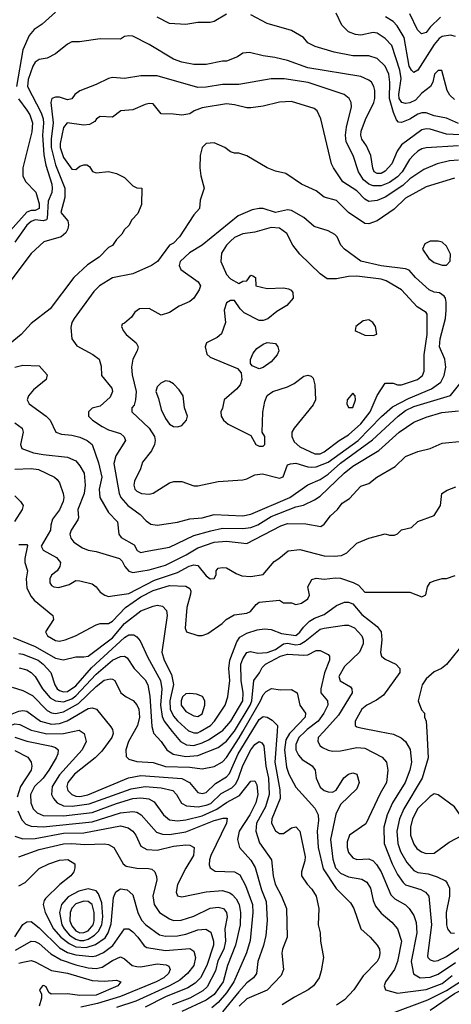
# Model space of a CAD drawing. Header units: inches. Extents: x 1793389 to 1900389, y 320802 to 470796.
# Tile 337 of 656: x 1847274 to 1849394, y 408659 to 413498. Entities that reach past the tile are written whole.
import ezdxf

# ---------------------------------------------------------------- set-up
doc = ezdxf.new("R2010")
doc.units = ezdxf.units.IN
doc.header["$MEASUREMENT"] = 0
doc.layers.add('B8440', color=7, linetype='Continuous')
doc.layers.add('B8441', color=7, linetype='Continuous')

msp = doc.modelspace()

# ---------------------------------------------------------------- linework, layer by layer
at = {"layer": 'B8440', "color": 2}
for points, elevation in [([(1847359.5, 410000), (1847408.1, 409988.1), (1847489.8, 409990.2), (1847535.2, 410000)], 290), ([(1847576.6, 410000), (1847590.4, 409990.4), (1847600.7, 409950), (1847581.6, 409910), (1847470, 409787.6), (1847434.4, 409730), (1847430.5, 409690.5), (1847440.7, 409670), (1847458.8, 409650), (1847490, 409635.3), (1847532.5, 409632.5), (1847615.9, 409644.1), (1847822.6, 409717.4), (1847890, 409728.9), (1847970, 409722.6), (1848026, 409710), (1848044.9, 409690), (1848068.5, 409648.5), (1848094, 409634), (1848150.3, 409630.3), (1848190, 409637.3), (1848213.4, 409646.6), (1848264.7, 409695.3), (1848316.2, 409723.8), (1848336.5, 409743.5), (1848349.8, 409770), (1848370, 409833.4), (1848409.7, 409910), (1848430, 409935.5), (1848450, 409950.7), (1848464, 409944), (1848472.7, 409930), (1848484, 409830), (1848496.5, 409770), (1848499, 409690), (1848481.5, 409630), (1848438, 409550), (1848434, 409510), (1848452.1, 409452.1), (1848510.5, 409370), (1848519.3, 409290), (1848528.4, 409250), (1848560.5, 409190), (1848584.9, 409130), (1848588.2, 408990), (1848564.9, 408930), (1848562, 408910), (1848570.6, 408830), (1848558.3, 408801.7), (1848490.3, 408729.7), (1848390, 408686), (1848352, 408650)], 290), ([(1847732.4, 410000), (1847734, 409990), (1847727.3, 409970), (1847677.2, 409902.8), (1847644.9, 409870), (1847544.4, 409790), (1847510.4, 409750), (1847506.7, 409730), (1847510.4, 409710.4), (1847530.8, 409690), (1847550, 409682), (1847570, 409680.3), (1847608.6, 409688.6), (1847808.5, 409771.5), (1847870, 409783.1), (1848070, 409768.7), (1848107.7, 409750), (1848150, 409700.7), (1848170, 409695.5), (1848190, 409700.5), (1848235.6, 409744.4), (1848290, 409776.4), (1848305.7, 409794.3), (1848347.6, 409890), (1848414.5, 410000)], 294), ([(1847835.9, 410000), (1847808.4, 409950), (1847795.5, 409910), (1847796.8, 409876.8), (1847810, 409864), (1847850, 409853), (1847930, 409848.4), (1847990, 409827.4), (1848110, 409824.2), (1848170, 409816.4), (1848230, 409828), (1848270, 409850.4), (1848290, 409872.7), (1848351.9, 409968.1), (1848370.3, 410000)], 298), ([(1847930.4, 410000), (1847932.4, 409992.4), (1847970, 409950.8), (1847996.3, 409910), (1848028.8, 409888.8), (1848090, 409877.4), (1848150, 409881.7), (1848250, 409921.3), (1848290, 409952), (1848328.4, 410000)], 302), ([(1848024, 410000), (1848063.8, 409950), (1848094.3, 409934.3), (1848130, 409931.7), (1848170, 409943.6), (1848201, 409959), (1848264.3, 410000)], 306), ([(1848113.1, 410000), (1848130, 409993.7), (1848150, 409993.7), (1848160.8, 410000)], 310), ([(1848538.6, 410000), (1848528, 409850), (1848552.8, 409712.8), (1848553.7, 409670), (1848513.4, 409570), (1848510.6, 409550), (1848530, 409511), (1848550, 409498.8), (1848570, 409498.8), (1848610, 409526), (1848630, 409531.3), (1848650.4, 409510.4), (1848675.9, 409384.1), (1848675.2, 409364.8), (1848658, 409310), (1848658, 409290), (1848686, 409250), (1848710, 409224.7), (1848730, 409191.3), (1848744, 409130), (1848741, 409050), (1848751, 409010), (1848751.3, 408970), (1848766, 408890), (1848755.3, 408824.7), (1848744.7, 408790), (1848718, 408750), (1848691.3, 408730), (1848624.7, 408695.3), (1848563.9, 408656.1)], 294), ([(1848609.8, 410000), (1848600.3, 409990), (1848581.8, 409958.2), (1848574.9, 409910), (1848584.2, 409824.2), (1848596.4, 409790), (1848630, 409726), (1848723.4, 409623.4), (1848740.5, 409590), (1848742, 409562), (1848735.8, 409510), (1848740.3, 409430), (1848765.1, 409325.1), (1848828.8, 409228.8), (1848898.8, 409158.8), (1848916.3, 409130), (1848950.6, 409030.6), (1848996, 408990), (1849030.5, 408950.5), (1849041, 408930), (1849042.8, 408910), (1849040.7, 408890), (1849030.7, 408870), (1848960.9, 408799.1), (1848916.3, 408730), (1848870, 408682), (1848830, 408654.5)], 298), ([(1848676.4, 410000), (1848645.3, 409970), (1848630, 409935.3), (1848630.4, 409910), (1848643.4, 409883.4), (1848661.7, 409861.7), (1848710.4, 409830.4), (1848726, 409810), (1848730.8, 409770), (1848750, 409726), (1848770, 409710.8), (1848790, 409702.8), (1848810, 409701), (1848829.1, 409710.9), (1848867.2, 409772.8), (1848890, 409791), (1848910, 409796), (1848931, 409790), (1848941, 409750), (1848930, 409718), (1848850, 409642), (1848826.9, 409593.1), (1848801.1, 409470), (1848811.8, 409371.8), (1848824.9, 409330), (1848850, 409304.4), (1848890, 409286.4), (1848954.2, 409274.2), (1848979.5, 409259.5), (1848998, 409230), (1849010.4, 409170), (1849022.3, 409142.3), (1849050, 409107.3), (1849102.8, 409062.8), (1849130.6, 409030), (1849150.4, 408970), (1849130.3, 408869.7), (1849114.9, 408830), (1849071, 408770), (1849064.7, 408750), (1849071.3, 408731.3), (1849130, 408714), (1849270, 408731.6), (1849350, 408762.4), (1849399.2, 408800.8)], 302), ([(1848768, 410000), (1848740.7, 409970), (1848738.8, 409950), (1848751, 409930), (1848762, 409922), (1848790, 409907.7), (1848810, 409904), (1848850, 409904.9), (1848930, 409921.3), (1848970, 409918.4), (1849054.6, 409874.6), (1849076, 409850), (1849082, 409810), (1849076.3, 409750), (1849045.1, 409694.9), (1848974.4, 409545.6), (1848894.8, 409490), (1848882, 409458), (1848882, 409430), (1848890, 409404.7), (1848910, 409378.8), (1848930, 409370.8), (1848990, 409374), (1849010, 409364), (1849027.2, 409347.2), (1849050.4, 409310), (1849097.6, 409197.6), (1849117.6, 409177.6), (1849168.6, 409148.6), (1849187.3, 409130), (1849210, 409096), (1849222, 409062), (1849224.9, 409010), (1849197, 408870), (1849208.5, 408808.5), (1849242, 408790), (1849290, 408793.4), (1849330, 408807.2), (1849414.8, 408865.2)], 306), ([(1849042.4, 410000), (1849110, 409987.3), (1849148.1, 409968.1), (1849170, 409950.8), (1849192.1, 409912.1), (1849199.5, 409850), (1849190.4, 409810), (1849168.4, 409750), (1849104.9, 409650), (1849079.5, 409590), (1849063.1, 409530), (1849064.9, 409450), (1849103.1, 409350), (1849130, 409297.3), (1849158, 409258), (1849170, 409246.4), (1849243.9, 409223.9), (1849266.8, 409210), (1849284, 409190), (1849297.6, 409050), (1849278, 408898), (1849279.1, 408890), (1849290, 408877.3), (1849310, 408870.6), (1849330, 408874.9), (1849370, 408894.4), (1849487.3, 408972.7)], 310), ([(1849273.6, 410000), (1849280.5, 409870), (1849250.4, 409770), (1849160.7, 409619.3), (1849140.3, 409570), (1849127.2, 409510), (1849132.2, 409450), (1849144.9, 409410), (1849175.6, 409355.6), (1849210, 409316.3), (1849230, 409306.4), (1849280.4, 409300.4), (1849325.1, 409285.1), (1849365.5, 409265.5), (1849374.6, 409254.6), (1849384.9, 409230), (1849384.9, 409190), (1849368.4, 409110), (1849370.5, 409050), (1849376.3, 409030), (1849390, 409010.8), (1849410, 409008.2)], 314), ([(1847250, 409972), (1847310, 409951.7), (1847430, 409928), (1847450, 409920.7), (1847462.8, 409910), (1847462, 409890), (1847453, 409870), (1847417.6, 409810), (1847389.2, 409770.8), (1847346.4, 409730), (1847327, 409690), (1847328.4, 409650), (1847340.7, 409620.7), (1847359.5, 409599.5), (1847390, 409587), (1847490, 409584.9), (1847630, 409602.4), (1847750, 409646.7), (1847830, 409670.2), (1847870, 409674.6), (1847908.8, 409668.8), (1847934.9, 409654.9), (1847980.7, 409590), (1848010, 409566), (1848050, 409560.3), (1848090, 409566), (1848170, 409585.2), (1848242.2, 409617.8), (1848290, 409651.8), (1848354.8, 409685.2), (1848410, 409756), (1848430, 409758), (1848438.4, 409738.4), (1848443.8, 409690), (1848434, 409650), (1848404.2, 409590), (1848353, 409510), (1848344, 409470), (1848354.8, 409430), (1848410, 409367.7), (1848431.7, 409331.7), (1848462.5, 409222.5), (1848484.7, 409164.7), (1848490.4, 409070.4), (1848482.8, 408997.2), (1848472.1, 408947.9), (1848444.4, 408870), (1848437.3, 408810), (1848422.8, 408790), (1848390, 408764.5), (1848350, 408720.5), (1848270, 408623)], 286), ([(1847250, 409906), (1847314, 409874), (1847330.8, 409850), (1847334, 409830), (1847330.6, 409810), (1847278.7, 409730), (1847262.3, 409677.7)], 282), ([(1847265.3, 409610), (1847285.2, 409565.2), (1847305.2, 409545.2), (1847330, 409535.3), (1847390, 409531.5), (1847630, 409556.5), (1847770, 409600.9), (1847830, 409606.7), (1847850, 409603.8), (1847870.7, 409590), (1847945.8, 409505.8), (1847975.3, 409495.3), (1848010, 409493.4), (1848090, 409507.4), (1848230, 409562), (1848273.4, 409573.4), (1848293.7, 409573.7), (1848290.6, 409550), (1848212.4, 409390), (1848206, 409370), (1848205.5, 409345.5), (1848210.7, 409330.7), (1848234, 409314), (1848330, 409310.4), (1848354.9, 409294.9), (1848382.9, 409242.9), (1848418, 409150), (1848419.5, 409110), (1848407.2, 408972.8), (1848387.7, 408912.3), (1848326.3, 408770), (1848290, 408716.3), (1848250, 408668.2), (1848218.2, 408641.8)], 282), ([(1847250, 409485.5), (1847290, 409472.2), (1847350, 409474.6), (1847490, 409499.6), (1847590, 409501.5), (1847770, 409536.4), (1847806.6, 409526.6), (1847830, 409510.7), (1847845.5, 409490), (1847870, 409436), (1847899.3, 409419.3), (1847950, 409417.6), (1848030, 409435.8), (1848090, 409443), (1848110, 409440.7), (1848130.8, 409430), (1848127.3, 409390), (1848090, 409329), (1848050, 409248), (1848042.8, 409210), (1848050, 409192), (1848070, 409186.8), (1848190, 409212.7), (1848270, 409218), (1848306.9, 409206.9), (1848318.5, 409198.5), (1848337.5, 409177.5), (1848352.2, 409150), (1848359.5, 409110), (1848356.9, 409050), (1848334.9, 408950), (1848294.6, 408850), (1848274.3, 408770), (1848230, 408708.2), (1848190, 408679.1), (1848070, 408624.4)], 278), ([(1847270, 409383.8), (1847370, 409420.3), (1847490, 409447.4), (1847530, 409450.3), (1847595.1, 409444.9), (1847690, 409447.7), (1847710, 409444), (1847736, 409430), (1847782.8, 409350), (1847798, 409338), (1847850, 409328.2), (1847907.5, 409327.5), (1847922.8, 409322.8), (1847938, 409310), (1847946.8, 409286.8), (1847947.3, 409270), (1847928.3, 409191.7), (1847935.5, 409150), (1847960.7, 409110), (1848010, 409079.1), (1848030, 409070.6), (1848067.2, 409072.8), (1848130, 409092.7), (1848210, 409132.4), (1848250, 409136.4), (1848274.8, 409130), (1848290, 409111), (1848292.7, 409090), (1848282, 409030), (1848285.2, 408970), (1848276.5, 408930), (1848247.6, 408872.4), (1848235.5, 408824.5), (1848195, 408745), (1848174.5, 408725.5), (1848110.5, 408690), (1848023.7, 408656.3)], 274), ([(1847270, 409241), (1847302, 409258), (1847370, 409326), (1847418, 409350), (1847470, 409367.3), (1847510.5, 409370.5), (1847544.7, 409350), (1847546, 409330), (1847541, 409310), (1847526, 409290), (1847472.3, 409247.7), (1847400.4, 409179.6), (1847394, 409170), (1847390.5, 409150), (1847399.3, 409110), (1847440.9, 409030), (1847476, 408990), (1847517.7, 408957.7), (1847550, 408941.6), (1847600.9, 408939.1), (1847647.3, 408952.7), (1847694.3, 408985.7), (1847708.9, 409011.1), (1847724.4, 409055.6), (1847735.1, 409184.9), (1847747.2, 409212.8), (1847770, 409226), (1847802, 409222), (1847830, 409198), (1847854.9, 409110), (1847873.3, 409073.3), (1847893.4, 409050), (1847961.4, 409001.4), (1847990, 408994.9), (1848050, 408995.8), (1848090, 409003.7), (1848150, 409024.9), (1848188.2, 409028.2), (1848213.1, 409013.1), (1848226.4, 408970), (1848226.4, 408950), (1848192.9, 408850), (1848161.7, 408790), (1848136.7, 408763.3), (1848099.5, 408740.5), (1847990, 408696.8), (1847890, 408645.7)], 270), ([(1847250, 408990.7), (1847290, 409050.8), (1847310, 409064.9), (1847330, 409065.5), (1847370, 409035.5), (1847470, 408937.4), (1847510, 408913.8), (1847550, 408901.8), (1847630, 408894.6), (1847650, 408898), (1847685.8, 408914.2), (1847731.6, 408948.4), (1847790, 409031), (1847810, 409030.8), (1847830, 409016.3), (1847855.5, 408990), (1847886, 408946), (1847899.1, 408939.1), (1847990, 408923.1), (1848110, 408933), (1848130, 408921), (1848138.4, 408890), (1848130.2, 408849.8), (1848098, 408810), (1848061.6, 408778.4), (1848010.5, 408750), (1847844.8, 408675.2), (1847750, 408643.1)], 266), ([(1849090, 408610.4), (1849278.7, 408681.3), (1849370, 408727.1), (1849450, 408777.4), (1849535.8, 408850), (1849630, 408921.3), (1849770, 408979.1), (1849830, 408992.7), (1849868.8, 408988.8), (1849896.3, 408970), (1849935.8, 408910), (1849956.3, 408810), (1849947.3, 408790), (1849910, 408749.3), (1849872.7, 408690), (1849857.1, 408650)], 298), ([(1847254, 408926), (1847330, 408970.4), (1847350, 408968.4), (1847370, 408957.6), (1847427.7, 408907.7), (1847477.8, 408877.8), (1847550, 408852.9), (1847610, 408838.3), (1847650, 408836), (1847678.8, 408841.2), (1847730, 408874.9), (1847770, 408893.4), (1847790, 408882.8), (1847826.8, 408850), (1847850, 408844.4), (1847870, 408843.1), (1847950, 408857.6), (1847993.8, 408853.8), (1848007.5, 408847.5), (1848014, 408830), (1848004.9, 408810), (1847982, 408790), (1847944, 408770), (1847770, 408698), (1847656.7, 408663.3), (1847574.1, 408645.9)], 262), ([(1849290, 408630.3), (1849410, 408712.2), (1849474.2, 408745.8), (1849510.6, 408769.4), (1849559.4, 408820.6), (1849590, 408845.8), (1849670, 408894.6), (1849770, 408930.3), (1849803.4, 408923.4), (1849828.5, 408908.5), (1849840.5, 408890), (1849852.3, 408852.3), (1849854.4, 408830), (1849850.4, 408810), (1849810.3, 408729.7), (1849739.5, 408550)], 294), ([(1847270, 408861), (1847290, 408866.8), (1847330, 408874), (1847350, 408867.7), (1847430, 408824.9), (1847510, 408812.9), (1847630, 408776.4), (1847690, 408772.4), (1847750, 408778.8), (1847771.3, 408770), (1847756, 408750), (1847650, 408704), (1847570, 408702), (1847510, 408711.6), (1847429.3, 408709.3), (1847418, 408718), (1847404.7, 408744.7), (1847392.5, 408752.5), (1847386.8, 408750), (1847371, 408730), (1847381, 408710), (1847381, 408690), (1847370.7, 408650)], 258)]:
    msp.add_lwpolyline(points, dxfattribs=dict(at, elevation=elevation))
for points, elevation in [([(1849310, 409693.2), (1849290, 409681.2), (1849230, 409620.9), (1849203.1, 409570), (1849193.4, 409530), (1849194, 409490), (1849210, 409446), (1849224.9, 409424.9), (1849248.5, 409408.5), (1849270, 409400.5), (1849310, 409402), (1849384.2, 409455.8), (1849449.5, 409490.5), (1849465.2, 409510), (1849466.6, 409530), (1849459.1, 409559.1), (1849409.6, 409629.6), (1849330, 409689.3)], 318), ([(1847610, 409226), (1847565.4, 409214.6), (1847513.1, 409186.9), (1847479.5, 409150), (1847470.3, 409110), (1847482, 409050), (1847492.4, 409030), (1847519.8, 408999.8), (1847550, 408979.3), (1847570, 408972.9), (1847590, 408973), (1847610, 408979.7), (1847641.6, 408998.4), (1847661.4, 409018.6), (1847677.2, 409050), (1847682.4, 409090), (1847677.4, 409157.4), (1847662.3, 409202.3), (1847650, 409216.2)], 274), ([(1847590, 409166.9), (1847550, 409153.7), (1847530, 409131.8), (1847522.7, 409110), (1847521.3, 409070), (1847530, 409044.4), (1847550, 409020.8), (1847570, 409011.4), (1847590, 409012.4), (1847610, 409020.8), (1847636.1, 409050), (1847640.8, 409070), (1847640.8, 409110), (1847629.6, 409150), (1847610, 409165.1)], 278)]:
    msp.add_lwpolyline(points, close=True, dxfattribs=dict(at, elevation=elevation))
at = {"layer": 'B8441', "color": 2}
for points, elevation in [([(1847450, 413534), (1847385.2, 413474.8), (1847346, 413450), (1847320.9, 413419.1), (1847290.3, 413349.7), (1847258.6, 413170)], 314), ([(1848290, 413524), (1848230, 413489), (1848210, 413484), (1848150, 413484), (1848090, 413473.2), (1848010, 413479), (1847950, 413509.2)], 314), ([(1849430, 412986.9), (1849370, 413013.6), (1849310, 413025.1), (1849270, 413039.5), (1849250, 413040.7), (1849230, 413034), (1849190, 413009.6), (1849150, 412992), (1849134.8, 412994.8), (1849125.3, 413005.3), (1849110, 413041.2), (1849090.9, 413110), (1849092.8, 413190), (1849087.8, 413230), (1849069.5, 413270), (1849030, 413307), (1848990, 413320.7), (1848910, 413319.5), (1848818.6, 413338.6), (1848726.3, 413366.3), (1848690, 413384), (1848668.7, 413410), (1848610, 413444), (1848490, 413479), (1848410, 413521.2)], 314), ([(1849410, 413105.2), (1849386.6, 413126.6), (1849374, 413150), (1849348, 413248), (1849330, 413248.7), (1849311.3, 413230), (1849302.8, 413190), (1849291.3, 413170), (1849250, 413136), (1849218.2, 413101.8), (1849190, 413088.3), (1849170, 413086.3), (1849151.2, 413091.2), (1849138.9, 413110), (1849136, 413130), (1849148.4, 413208.4), (1849141.1, 413250), (1849102, 413370), (1849070, 413405.2), (1849030, 413432), (1849010, 413434.5), (1848950, 413420.9), (1848924.1, 413424.1), (1848890, 413437.2), (1848857.2, 413470), (1848829.2, 413529.2)], 310), ([(1849341.6, 413510), (1849290, 413460.7), (1849270, 413435.1), (1849248.3, 413428.3), (1849227.5, 413447.5), (1849190, 413526)], 302), ([(1849414.2, 413414.2), (1849390, 413422), (1849350, 413414.5), (1849335.1, 413404.9), (1849310, 413376), (1849230, 413249.4), (1849210, 413238), (1849198, 413250), (1849187.1, 413270), (1849162, 413410), (1849128, 413468), (1849108, 413488), (1849071.2, 413511.2)], 306), ([(1849470, 412929.7), (1849370, 412935.1), (1849290, 412959.6), (1849270, 412961.6), (1849250, 412957), (1849150, 412882.7), (1849128.8, 412851.2), (1849102, 412790), (1849070, 412753.3), (1849050, 412742), (1849030, 412741.6), (1849016, 412750), (1849008.3, 412768.3), (1848999.1, 412830), (1848977, 412877), (1848954.5, 412910), (1848949.6, 412930), (1848951.8, 412950), (1848973.6, 413006.4), (1849014, 413090), (1849018.4, 413110), (1849018, 413150), (1849014.5, 413170), (1849002.7, 413190), (1848990, 413200.9), (1848950, 413218), (1848690, 413260.5), (1848590, 413297), (1848527.5, 413312.5), (1848470, 413319.3), (1848403.5, 413336.5), (1848370, 413333.2), (1848344.5, 413315.5), (1848290, 413294), (1848270, 413294), (1848190, 413277.2), (1848130, 413277.2), (1848070, 413289.3), (1848030, 413303.7), (1847910, 413376), (1847830, 413417.2), (1847810, 413419), (1847790, 413415.3), (1847770, 413402), (1847670, 413404), (1847568.9, 413388.9), (1847530, 413388), (1847510, 413378), (1847450.9, 413329.1), (1847410, 413308.7), (1847370, 413302), (1847350, 413288.7), (1847338.8, 413270), (1847316.2, 413203.8), (1847312.2, 413170), (1847380, 413040), (1847389, 413010), (1847391.4, 412988.6), (1847386.5, 412930), (1847393.3, 412833.3), (1847403.2, 412783.2), (1847431.6, 412690), (1847433.4, 412670), (1847431.5, 412648.5), (1847413.9, 412606.1), (1847410, 412521.2), (1847405.3, 412514.7), (1847390.3, 412509.7), (1847350, 412514), (1847330, 412506), (1847310, 412487.3), (1847250, 412403.7)], 318), ([(1849430, 412877.4), (1849270, 412867.3), (1849250, 412862.9), (1849230, 412851.8), (1849207.8, 412832.2), (1849189, 412811), (1849152.2, 412750), (1849130, 412726), (1849090, 412698), (1849050, 412682), (1849010, 412682), (1848988.7, 412688.7), (1848963.6, 412710), (1848938, 412750), (1848912, 412830), (1848877.6, 412897.6), (1848875.1, 412930), (1848879.6, 412970), (1848903.7, 413070), (1848902.7, 413090), (1848893.2, 413110), (1848868, 413130), (1848690.7, 413189.3), (1848573.7, 413206.3), (1848510, 413206.6), (1848350, 413179.5), (1848270, 413179.5), (1848190, 413165.6), (1848150, 413163.6), (1847950, 413221.2), (1847870, 413221.2), (1847790, 413209.2), (1847730, 413213.2), (1847710, 413209), (1847650, 413179), (1847570, 413148.7), (1847544.7, 413130), (1847530, 413108.7), (1847510, 413104), (1847470, 413117.2), (1847450, 413117.2), (1847432, 413110), (1847428, 413090), (1847438.5, 412990), (1847428.3, 412910), (1847428.4, 412870), (1847450, 412784), (1847496.4, 412670), (1847495.6, 412624.4), (1847476, 412550), (1847510.8, 412510), (1847514.8, 412490), (1847510.6, 412469.4), (1847501, 412450), (1847478, 412430), (1847393.7, 412406.3), (1847330, 412349), (1847212, 412190)], 322), ([(1849430, 412807.8), (1849384.8, 412804.8), (1849324.7, 412790), (1849258.8, 412761.2), (1849190, 412715.1), (1849156.7, 412683.3), (1849070, 412626), (1849030, 412609.6), (1848990, 412603.7), (1848970, 412615.1), (1848930, 412656.2), (1848860.8, 412700.8), (1848816, 412770), (1848806, 412790), (1848754, 413010), (1848735.3, 413050), (1848721.2, 413061.2), (1848610, 413095.1), (1848550, 413092), (1848470, 413072.3), (1848410, 413063.7), (1848390, 413063.7), (1848330, 413079.5), (1848290, 413084.5), (1848170, 413064), (1848132, 413050), (1848110, 413035.3), (1848070, 413028), (1848030, 413034), (1847970, 413035.3), (1847930, 413084), (1847910, 413085.2), (1847890, 413081.2), (1847830, 413055.3), (1847770.7, 413049.3), (1847730, 413018), (1847670, 413022), (1847652, 413010), (1847642.8, 412997.2), (1847617.3, 412982.7), (1847590, 412979.3), (1847506.8, 412990), (1847490, 412968), (1847472.7, 412890), (1847473, 412870), (1847490, 412821), (1847530, 412762.8), (1847550, 412762), (1847570, 412778), (1847590, 412784.7), (1847603.6, 412783.6), (1847616.9, 412776.9), (1847631.6, 412751.6), (1847650, 412744.7), (1847710, 412751), (1847750, 412741), (1847790, 412722), (1847830, 412682), (1847850, 412672), (1847874, 412670), (1847872, 412590), (1847855.3, 412544.7), (1847825.4, 412514.6), (1847810, 412486), (1847790, 412466), (1847776.9, 412443.1), (1847750, 412418), (1847730, 412388), (1847710, 412378), (1847664.7, 412330), (1847607.7, 412292.3), (1847541, 412230), (1847423.4, 412076.6), (1847330, 412004), (1847281, 411950), (1847182.8, 411870)], 326), ([(1847268.1, 413108.1), (1847310, 413053.4), (1847323.7, 413030), (1847337.4, 412990), (1847334.1, 412945.9), (1847290.5, 412770), (1847290.5, 412730), (1847303.1, 412703.1), (1847353.7, 412650), (1847370, 412592), (1847370, 412569.5), (1847350, 412560.5), (1847330, 412559.6), (1847310, 412552.3), (1847230, 412462.4)], 314), ([(1849410, 412719.3), (1849270, 412675.6), (1849170, 412620.7), (1849113.3, 412566.7), (1849030.4, 412509.6), (1848990, 412495.1), (1848970, 412496), (1848889, 412550), (1848830, 412609.3), (1848770, 412626), (1848730, 412657.2), (1848658, 412690), (1848582, 412742), (1848530, 412753.2), (1848489.5, 412769.5), (1848390, 412828.7), (1848350, 412842), (1848330, 412842), (1848310, 412848.7), (1848282, 412870), (1848230, 412892.7), (1848190, 412888.7), (1848171.3, 412870), (1848161, 412830), (1848158.8, 412770), (1848164, 412730), (1848180.7, 412670), (1848161, 412610), (1848158, 412570), (1848130, 412538), (1848058.8, 412430), (1848030, 412399), (1848010, 412389), (1847950.7, 412310), (1847921, 412290), (1847830, 412249.4), (1847730, 412229.4), (1847666, 412190), (1847638.8, 412161.2), (1847542.8, 412030), (1847531, 412010), (1847525.4, 411985.4), (1847531.3, 411930), (1847555.3, 411895.3), (1847633.2, 411853.2), (1847664.7, 411830), (1847674.4, 411794.4), (1847676, 411750), (1847727.1, 411687.1), (1847730.7, 411670), (1847718, 411642), (1847670, 411599), (1847630, 411588), (1847612, 411570), (1847612, 411550), (1847631.3, 411530), (1847679, 411499), (1847710, 411483), (1847770, 411464), (1847787.9, 411447.9), (1847794.8, 411430), (1847746.3, 411353.7), (1847736.7, 411316.7), (1847763, 411170), (1847770.4, 411150), (1847804.9, 411110), (1847866.2, 411066.2), (1847895.2, 411035.2), (1847918.5, 411018.5), (1847950, 411014), (1848050, 411028), (1848110, 411045.5), (1848170, 411050.5), (1848230, 411065.5), (1848370, 411060.3), (1848410, 411068.4), (1848600.9, 411150), (1848690, 411212.7), (1848750, 411237.6), (1848790, 411264.6), (1848850, 411318.5), (1849007, 411433), (1849134, 411550), (1849170, 411576.5), (1849210, 411596.9), (1849389.6, 411650.4), (1849443.3, 411716.7)], 330), ([(1847250, 411790.8), (1847290, 411800.7), (1847370, 411796), (1847410, 411752), (1847404.7, 411730), (1847342, 411678), (1847318, 411650), (1847311.3, 411630), (1847321, 411610), (1847404.7, 411550), (1847424.7, 411530), (1847452, 411470), (1847480.5, 411460.5), (1847530, 411455.5), (1847570, 411445.5), (1847606, 411430), (1847630.4, 411410.4), (1847660.9, 411320.9), (1847677.6, 411250), (1847664.9, 411190), (1847667.7, 411150), (1847710, 411076), (1847754.8, 411030), (1847761, 410970), (1847773.2, 410953.2), (1847836.4, 410916.4), (1847851.3, 410890), (1847862.5, 410882.5), (1847870, 410878.8), (1847890, 410884.9), (1848010, 410906), (1848130, 410963.1), (1848213.4, 410986.6), (1848270, 410998.9), (1848370, 410997), (1848410, 411003.1), (1848443.8, 411016.2), (1848510, 411056.5), (1848630, 411103.1), (1848668.1, 411111.9), (1848721.7, 411138.3), (1848750, 411155.5), (1848867.3, 411270), (1848910, 411304.4), (1849039.1, 411380.9), (1849138, 411470), (1849210, 411519.3), (1849270, 411544.4), (1849347.9, 411567.9), (1849430, 411576.3)], 326), ([(1847250, 411517.3), (1847286, 411490), (1847290.8, 411470), (1847278.8, 411410), (1847284.7, 411390), (1847342, 411370), (1847390, 411360.4), (1847510, 411347.3), (1847550, 411330.7), (1847570, 411306), (1847590.5, 411270), (1847596.4, 411210), (1847590.3, 411170), (1847559.3, 411090), (1847562.8, 411050), (1847559.8, 411040.2), (1847526.8, 410990), (1847521, 410970), (1847526, 410950), (1847541, 410930), (1847582.8, 410902.8), (1847610, 410890.8), (1847650, 410884), (1847764.7, 410850), (1847777.6, 410837.6), (1847790.7, 410810), (1847810, 410788), (1847830, 410781.6), (1847870, 410788.2), (1847910, 410794.4), (1847990, 410818), (1848091.8, 410868.2), (1848150, 410903.1), (1848230, 410930.3), (1848290, 410935.8), (1848390, 410923.8), (1848557.2, 411010), (1848590, 411021.3), (1848679.8, 411019.8), (1848752.9, 411007.1), (1848770, 411018), (1848800.7, 411059.3), (1848835.3, 411090), (1848858, 411122), (1848894.8, 411145.2), (1848950, 411204.7), (1848990, 411218), (1849028.7, 411250), (1849118.6, 411301.4), (1849170, 411351), (1849230, 411376), (1849290, 411391), (1849350, 411416), (1849450, 411426)], 322), ([(1847250, 411288.2), (1847330, 411292.4), (1847366.6, 411286.6), (1847444.7, 411250), (1847458.5, 411238.5), (1847470, 411222), (1847487.3, 411170), (1847490.7, 411150), (1847487.7, 411130), (1847470, 411089.2), (1847436.3, 411043.7), (1847426.8, 411013.2), (1847425.5, 410990), (1847380.5, 410910), (1847390.4, 410890.4), (1847455.2, 410855.2), (1847474.8, 410830), (1847471.3, 410810), (1847458, 410790), (1847430, 410768), (1847422.8, 410750), (1847422.8, 410730), (1847430, 410718), (1847442, 410710), (1847467.1, 410707.1), (1847518, 410722), (1847550, 410742), (1847570, 410741), (1847630, 410726), (1847650, 410711.3), (1847670, 410684.7), (1847692, 410670), (1847710, 410662.8), (1847730, 410666), (1847810, 410677.6), (1847936.6, 410743.4), (1848050, 410782), (1848107.6, 410812.4), (1848130, 410819.5), (1848150, 410816.3), (1848190, 410764.4), (1848210, 410750.6), (1848230, 410751.3), (1848239.3, 410770), (1848239.3, 410790), (1848250, 410802.8), (1848270, 410806), (1848290, 410804.7), (1848336.9, 410776.9), (1848365.4, 410765.4), (1848410, 410761), (1848470, 410771.3), (1848524.1, 410835.9), (1848548, 410850), (1848592.7, 410887.3), (1848650, 410894), (1848770, 410863.8), (1848818.4, 410861.6), (1848854.8, 410865.2), (1848881.5, 410878.5), (1848930, 410924.7), (1848989.4, 410950.6), (1849070, 410971.3), (1849090, 410964.7), (1849114.6, 410965.4), (1849130, 410972), (1849150, 410991.3), (1849198, 411002), (1849230, 411031.3), (1849310, 411062), (1849342, 411110), (1849348, 411170), (1849373.6, 411186.4), (1849417.2, 411202.8)], 318), ([(1847250, 411158), (1847278, 411130), (1847291, 411110), (1847286, 411090), (1847248.7, 411031.3)], 314), ([(1847270, 410919), (1847310, 410918.8), (1847313.5, 410913.5), (1847300.4, 410850), (1847300.5, 410830), (1847313.4, 410790), (1847306, 410750), (1847310, 410704.7), (1847330, 410662.8), (1847345.1, 410645.1), (1847438, 410570), (1847441, 410550), (1847401, 410490), (1847411.3, 410470), (1847450, 410447.3), (1847470, 410444), (1847498, 410450), (1847548.7, 410470), (1847650, 410524), (1847670, 410530.6), (1847710, 410530.8), (1847730, 410542), (1847794, 410610), (1847870, 410660.9), (1847930, 410692.6), (1848010, 410718), (1848090, 410714), (1848110, 410702), (1848114.8, 410690), (1848114, 410674), (1848095.5, 410610), (1848087.1, 410507.1), (1848094, 410490), (1848150, 410471.3), (1848170, 410471.3), (1848198, 410482), (1848269.3, 410530.7), (1848288.7, 410550), (1848327.5, 410572.5), (1848390, 410580.7), (1848408.7, 410590), (1848435.3, 410624.7), (1848450, 410634.9), (1848550, 410644.7), (1848570, 410632), (1848610, 410632), (1848630, 410624.7), (1848658, 410630), (1848690, 410652), (1848697.2, 410670), (1848689, 410710), (1848710, 410746), (1848730, 410754), (1848770, 410747.7), (1848824.8, 410755.2), (1848850, 410753), (1848912, 410732), (1848938.3, 410718.3), (1848970, 410684.7), (1849190, 410684.7), (1849250, 410662), (1849268.7, 410671.3), (1849277.2, 410710), (1849290, 410731.3), (1849310, 410741), (1849350, 410751.3), (1849370, 410751.3), (1849414, 410766)], 314), ([(1847242, 410462), (1847350, 410418), (1847450, 410360.3), (1847490, 410352.7), (1847550, 410366), (1847590, 410366), (1847610, 410370.7), (1847730, 410460.9), (1847790, 410530.4), (1847870, 410592.7), (1847930, 410616.3), (1847950, 410620.7), (1847975.9, 410615.9), (1847995.2, 410595.2), (1847999.1, 410570), (1847973, 410390), (1847983.8, 410350), (1848019.9, 410279.9), (1848030.4, 410230.4), (1848012.4, 410150), (1848014.3, 410110), (1848030, 410075.5), (1848050, 410052.4), (1848103.6, 410003.6), (1848113.1, 410000)], 310), ([(1848160.8, 410000), (1848211.8, 410030), (1848231.6, 410050), (1848282.9, 410130), (1848297, 410170), (1848307.3, 410250), (1848302, 410310), (1848306.9, 410350), (1848340.1, 410439.9), (1848356.4, 410463.6), (1848390, 410483.1), (1848441.3, 410498.7), (1848476.1, 410503.9), (1848510, 410501.7), (1848561, 410481), (1848630, 410472.4), (1848650, 410488.2), (1848667.6, 410512.4), (1848698.2, 410541.8), (1848722.4, 410557.6), (1848770, 410575.5), (1848830, 410619.1), (1848870, 410635.5), (1848890, 410635.5), (1848910, 410627.7), (1848954.4, 410574.4), (1849030, 410516.4), (1849050.2, 410490.2), (1849053.4, 410450), (1849047.3, 410387.3), (1849051, 410370), (1849070, 410354.8), (1849121, 410330), (1849141, 410310), (1849141, 410290), (1849060.9, 410179.1), (1849026.9, 410153.1), (1848978.8, 410130), (1848954.8, 410110), (1848922.8, 410050), (1848922.8, 410030), (1848930, 410022.8), (1848950, 410017.3), (1849042.4, 410000)], 310), ([(1848264.3, 410000), (1848270, 410003.7), (1848311.1, 410050), (1848369.7, 410150), (1848372.1, 410190), (1848362, 410250), (1848360.5, 410330), (1848370, 410357.3), (1848390, 410387.3), (1848407.6, 410392.4), (1848444.1, 410384.1), (1848490, 410387.7), (1848530, 410402.3), (1848570, 410430.2), (1848590, 410434.7), (1848630, 410426.4), (1848651.5, 410428.5), (1848676.5, 410443.5), (1848750, 410503), (1848770, 410508.4), (1848870, 410523), (1848890, 410522), (1848918.8, 410510), (1848954.9, 410470), (1848961.6, 410450), (1848961.6, 410430), (1848943.8, 410390), (1848870, 410319.3), (1848842, 410270), (1848848.5, 410248.5), (1848899.1, 410219.1), (1848906, 410210), (1848906.8, 410190), (1848840.5, 410079.5), (1848768, 410000)], 306), ([(1847270, 410382.6), (1847290, 410379.5), (1847364.9, 410350), (1847390.4, 410330), (1847428, 410290), (1847446.4, 410230), (1847459.3, 410210), (1847470, 410201.3), (1847490, 410194.9), (1847510, 410196.9), (1847550, 410224.9), (1847627.8, 410312.2), (1847790, 410462), (1847810, 410474.4), (1847834.7, 410474.7), (1847850, 410464.9), (1847866, 410446), (1847904.2, 410364.2), (1847966.7, 410250), (1847971.8, 410210), (1847965.2, 410130), (1847974.4, 410074.4), (1847984.2, 410050), (1848024, 410000)], 306), ([(1849459.9, 410440.1), (1849370, 410329.2), (1849346, 410310), (1849310, 410292.3), (1849270, 410259.3), (1849250.7, 410230), (1849231.3, 410150), (1849247.1, 410107.1), (1849262, 410090), (1849262, 410070), (1849270.9, 410050.9), (1849273.6, 410000)], 314), ([(1848328.4, 410000), (1848330, 410002), (1848406.4, 410130), (1848414.6, 410150), (1848423.7, 410250), (1848451.7, 410288.3), (1848464.8, 410315.2), (1848482, 410330), (1848555.3, 410370), (1848590, 410379.3), (1848670, 410374.4), (1848690, 410377.1), (1848730, 410397.3), (1848750, 410397.3), (1848790, 410378), (1848796, 410370), (1848796.3, 410350), (1848771.7, 410288.3), (1848752.7, 410210), (1848754, 410190), (1848786.8, 410150), (1848787.7, 410130), (1848768.7, 410090), (1848740.3, 410050), (1848686.7, 410010), (1848676.4, 410000)], 302), ([(1847272.1, 410312.1), (1847310, 410302.4), (1847330, 410290.5), (1847350, 410270.6), (1847387, 410210), (1847424.7, 410164.7), (1847450.2, 410150.2), (1847490, 410145.5), (1847530, 410160.7), (1847550, 410174.9), (1847650, 410282.3), (1847730, 410350.3), (1847770, 410368), (1847790, 410370.7), (1847802, 410362), (1847837.3, 410310), (1847890, 410254), (1847903.1, 410230), (1847914, 410174), (1847923.9, 410023.9), (1847930.4, 410000)], 302), ([(1847238, 410218), (1847290, 410200.7), (1847337.1, 410177.1), (1847410, 410103.1), (1847430, 410092), (1847450, 410088.9), (1847490, 410096.5), (1847562.7, 410137.3), (1847650, 410221.3), (1847690, 410252.2), (1847718, 410258), (1847730, 410257.3), (1847741, 410250), (1847770.7, 410190.7), (1847798, 410170), (1847832.5, 410152.5), (1847850, 410131), (1847859.3, 410110), (1847862.4, 410070), (1847852.4, 410030), (1847835.9, 410000)], 298), ([(1848370.3, 410000), (1848456.9, 410150), (1848470, 410180.7), (1848484.2, 410195.8), (1848510.4, 410210.4), (1848555.5, 410204.5), (1848610, 410206), (1848638, 410190), (1848650.8, 410130), (1848678.8, 410090), (1848676.3, 410070), (1848609.8, 410000)], 298), ([(1847123.8, 410000), (1847141, 410019), (1847196.6, 410063.4), (1847230, 410084.2), (1847270, 410100.4), (1847290, 410103.8), (1847310, 410099.3), (1847377.3, 410050), (1847430, 410035.6), (1847470, 410039.6), (1847507, 410053), (1847610, 410112.4), (1847630, 410116.3), (1847651, 410110), (1847722.5, 410022.5), (1847730.8, 410010), (1847732.4, 410000)], 294), ([(1847186.5, 410000), (1847190, 410004.6), (1847210, 410020.9), (1847250, 410037.4), (1847275.1, 410035.1), (1847330, 410007.2), (1847359.5, 410000)], 290), ([(1848414.5, 410000), (1848450, 410058.4), (1848470, 410073), (1848490, 410070.6), (1848514.9, 410054.9), (1848540.7, 410030), (1848538.6, 410000)], 294), ([(1847535.2, 410000), (1847566.8, 410006.8), (1847576.6, 410000)], 290)]:
    msp.add_lwpolyline(points, dxfattribs=dict(at, elevation=elevation))
for points, elevation in [([(1848470, 412569.6), (1848450, 412569.6), (1848416.7, 412563.3), (1848346.7, 412533.3), (1848170, 412389.5), (1848107.9, 412352.1), (1848063, 412310), (1848057.3, 412290), (1848066, 412270), (1848151.3, 412210), (1848162.8, 412190), (1848155.5, 412170), (1848130, 412129.4), (1848110, 412112.3), (1848058, 412090), (1848010, 412059.3), (1847970, 412045.2), (1847910, 412078), (1847863.6, 412076.4), (1847839.6, 412060.4), (1847823.6, 412036.4), (1847790, 412006), (1847778, 412002), (1847774, 411990), (1847782, 411970), (1847798, 411950), (1847846, 411910), (1847856, 411890), (1847851, 411870), (1847830.8, 411830), (1847824, 411790), (1847827.1, 411752.9), (1847846.4, 411670), (1847843, 411630), (1847835.9, 411604.1), (1847826, 411590), (1847824.7, 411570), (1847910.6, 411490), (1847937.1, 411450), (1847940.5, 411430), (1847937.3, 411410), (1847921.4, 411378.6), (1847876.9, 411323.1), (1847867.7, 411290), (1847838.4, 411230), (1847835.5, 411210), (1847840.7, 411190), (1847850, 411180.7), (1847872, 411170), (1847910, 411165.5), (1847930, 411170.6), (1848010, 411222), (1848031.7, 411228.3), (1848070, 411228.2), (1848130, 411206.8), (1848150, 411206.8), (1848250, 411228), (1848370, 411236.3), (1848390, 411240.7), (1848430, 411260.7), (1848466.8, 411266.8), (1848550, 411244.7), (1848568.4, 411251.6), (1848589, 411310), (1848604.1, 411315.9), (1848630, 411318), (1848690, 411300.4), (1848710, 411298.7), (1848730, 411300.3), (1848790, 411323.7), (1848936.9, 411430), (1849051.9, 411548.1), (1849104.8, 411595.2), (1849183.3, 411636.7), (1849296.8, 411683.2), (1849343.3, 411716.7), (1849359.5, 411750), (1849366.6, 411790), (1849362.7, 411830), (1849336.2, 411890), (1849339.6, 411930), (1849365.1, 412030), (1849369.5, 412069.5), (1849369.5, 412110), (1849366, 412130), (1849359.6, 412139.6), (1849335.6, 412155.6), (1849310, 412159.5), (1849285.2, 412170), (1849219, 412230), (1849186.6, 412266.6), (1849170, 412272.7), (1849050, 412288), (1848950, 412311.6), (1848869.3, 412370), (1848852.3, 412390), (1848833.2, 412430), (1848821.5, 412441.5), (1848790, 412459.3), (1848721.5, 412481.5), (1848670, 412525.2), (1848610, 412559.3), (1848590, 412563.7), (1848530, 412549.7)], 334), ([(1848510, 412477.2), (1848430, 412453.2), (1848370, 412446), (1848330, 412426.6), (1848310, 412409.4), (1848290.6, 412390), (1848264.9, 412350), (1848262, 412310), (1848290, 412246), (1848310, 412224.7), (1848350, 412202), (1848370, 412212), (1848390, 412214), (1848410, 412242), (1848419.6, 412239.6), (1848432, 412230), (1848434, 412190), (1848490, 412177.3), (1848570, 412179.3), (1848594.4, 412174.4), (1848607.9, 412167.9), (1848616.3, 412156.3), (1848617.3, 412130), (1848586.1, 412093.9), (1848536.7, 412063.3), (1848492.5, 412027.5), (1848470, 412019.3), (1848450, 412019.3), (1848377.5, 412057.5), (1848356.5, 412076.5), (1848330, 412118), (1848310, 412118), (1848290, 412106), (1848278, 412070), (1848286, 412010), (1848266, 411954), (1848244, 411936), (1848191.3, 411910), (1848185.5, 411890), (1848193.4, 411853.4), (1848210, 411838.8), (1848343.6, 411783.6), (1848362, 411762), (1848366, 411730), (1848356.8, 411703.2), (1848338.5, 411681.5), (1848278, 411630), (1848270.9, 411589.1), (1848262, 411570), (1848264.7, 411550), (1848276, 411530), (1848298, 411510), (1848410, 411454), (1848434, 411410), (1848450, 411402), (1848470, 411402), (1848478, 411410), (1848478, 411450), (1848466, 411470), (1848468.9, 411568.9), (1848478.6, 411621.4), (1848489.4, 411650.6), (1848518, 411670), (1848590, 411694), (1848622, 411710), (1848670, 411746), (1848690, 411751), (1848706.4, 411746.4), (1848716.3, 411736.3), (1848724, 411704), (1848726.8, 411630), (1848715.2, 411604.8), (1848622.8, 411490), (1848610.8, 411470), (1848610.8, 411450), (1848622.8, 411422.8), (1848650, 411398), (1848723.6, 411363.6), (1848750, 411364.2), (1848770, 411373.7), (1848843.7, 411430), (1848890, 411457.1), (1848950, 411512.4), (1848995.8, 411570), (1849030, 411651.3), (1849068.9, 411711.1), (1849108.4, 411711.6), (1849130, 411702.8), (1849150, 411704), (1849228, 411730), (1849253.2, 411750), (1849261.2, 411770), (1849260.9, 411850), (1849275.1, 411950), (1849276, 412050), (1849270, 412059), (1849226, 412086), (1849149, 412170), (1849074.8, 412214.8), (1849050, 412223), (1848930, 412238), (1848890, 412236), (1848830, 412223.7), (1848784.1, 412224.1), (1848749.5, 412249.5), (1848650, 412346), (1848616, 412390), (1848586.8, 412446.8), (1848550, 412472.7)], 338), ([(1849330, 412409), (1849291.1, 412408.9), (1849263.5, 412396.5), (1849252, 412370), (1849283.5, 412323.5), (1849310, 412304.7), (1849350, 412291.3), (1849370, 412291.3), (1849389.1, 412310.9), (1849390, 412346), (1849370, 412384), (1849350, 412404)], 334), ([(1848990, 412022.7), (1848961.6, 412018.4), (1848924.7, 411990), (1848922, 411970), (1848927.1, 411967.1), (1848970, 411948), (1849010, 411946), (1849028, 411952), (1849021.2, 411990), (1849009, 412010)], 342), ([(1848450, 411782), (1848416.4, 411796.4), (1848408.4, 411808.4), (1848408.4, 411828.4), (1848421.5, 411858.5), (1848438.6, 411881.4), (1848470, 411902.8), (1848490, 411910.8), (1848530, 411906), (1848542.8, 411890), (1848547.3, 411870), (1848539.1, 411850), (1848510, 411816), (1848470, 411789)], 338), ([(1847990, 411722.7), (1847968.3, 411711.7), (1847950, 411694), (1847942.8, 411670), (1847956.8, 411636.8), (1847970, 411582), (1847990, 411538), (1848010.5, 411510.5), (1848030, 411498.8), (1848050, 411497.3), (1848070, 411504), (1848094, 411530), (1848099, 411550), (1848084, 411590), (1848077.2, 411650), (1848058.4, 411678.4), (1848030, 411709), (1848010, 411719.3)], 338), ([(1848910, 411662), (1848882.8, 411630), (1848881, 411610), (1848890, 411592), (1848910, 411592), (1848924, 411630), (1848922, 411650)], 342), ([(1848110, 410187.3), (1848090, 410184.5), (1848073.4, 410170), (1848066.7, 410150), (1848067, 410130), (1848090, 410098), (1848130, 410076.3), (1848150, 410074), (1848170, 410087.3), (1848184.5, 410130), (1848183.7, 410150), (1848171.5, 410171.5), (1848142.9, 410182.9)], 314)]:
    msp.add_lwpolyline(points, close=True, dxfattribs=dict(at, elevation=elevation))

doc.saveas('drawing.dxf')
